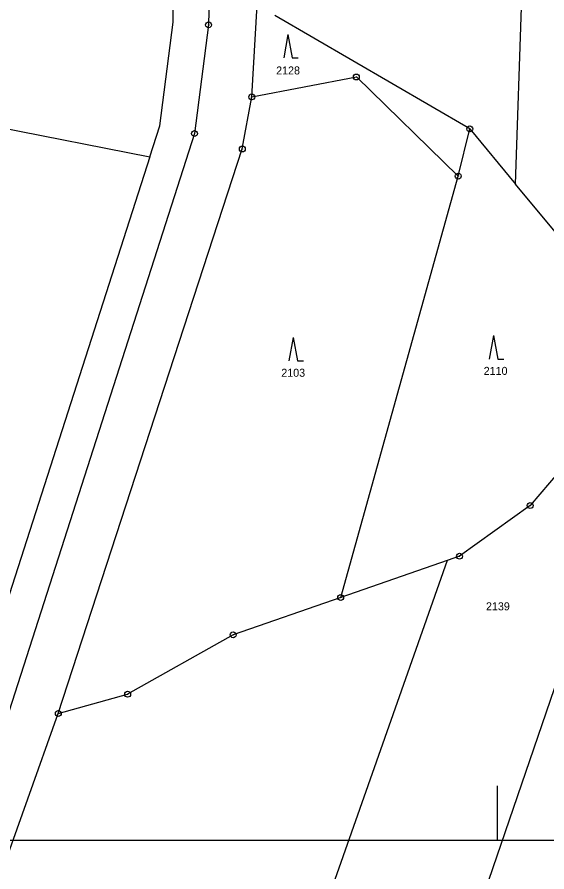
# Model space of a CAD drawing. Extents: x -566461 to -565198, y -1096301 to -1095707.
# Drawn here: x -565685.9 to -565595.9, y -1096156 to -1096010.8 of the extents above; entities that cross this region are included whole.
import ezdxf

# ---------------------------------------------------------------- set-up
doc = ezdxf.new("R2010")
doc.units = 0
for name, color, linetype in [('Vrstva 1', 7, 'Continuous'), ('Vrstva 18', 7, 'Continuous'), ('Vrstva 24', 7, 'Continuous'), ('Vrstva 25', 7, 'Continuous'), ('Vrstva 63', 7, 'Continuous')]:
    doc.layers.add(name, color=color, linetype=linetype)

msp = doc.modelspace()

# ---------------------------------------------------------------- linework, layer by layer
at = {"layer": 'Vrstva 1'}
for p, q in [((-565649.55, -1095869.85), (-565653.34, -1096012.12)), ((-565601.21, -1096039.18), (-565595.88, -1095884.74)), ((-565659.33, -1096011.65), (-565658.76, -1095921.2)), ((-565646, -1096024.36), (-565645.08, -1096008.78)), ((-565661.61, -1096029.27), (-565659.33, -1096011.65)), ((-565608.98, -1096029.79), (-565642.11, -1096010.51)), ((-565653.34, -1096012.12), (-565655.73, -1096030.58)), ((-565646, -1096024.36), (-565628.24, -1096020.97)), ((-565610.93, -1096037.81), (-565628.24, -1096020.97)), ((-565721.87, -1096022.99), (-565663.31, -1096034.56)), ((-565647.61, -1096033.2), (-565646, -1096024.36)), ((-565663.31, -1096034.56), (-565661.61, -1096029.27)), ((-565655.73, -1096030.58), (-565691.34, -1096141.44)), ((-565610.93, -1096037.81), (-565608.98, -1096029.79)), ((-565608.98, -1096029.79), (-565601.21, -1096039.18)), ((-565678.86, -1096129.12), (-565647.61, -1096033.2)), ((-565663.31, -1096034.56), (-565696.05, -1096136.4)), ((-565630.9, -1096109.42), (-565610.93, -1096037.81)), ((-565587.78, -1096055.41), (-565601.21, -1096039.18)), ((-565593.78, -1096088.03), (-565598.72, -1096093.8)), ((-565598.72, -1096093.8), (-565610.72, -1096102.41)), ((-565612.82, -1096103.14), (-565659.51, -1096235.93)), ((-565612.82, -1096103.14), (-565630.9, -1096109.42)), ((-565610.72, -1096102.41), (-565612.82, -1096103.14)), ((-565630.9, -1096109.42), (-565649.17, -1096115.77)), ((-565649.17, -1096115.77), (-565667.09, -1096125.86)), ((-565642.73, -1096265.59), (-565592.26, -1096117.99)), ((-565678.86, -1096129.12), (-565667.09, -1096125.86)), ((-565706.66, -1096206.91), (-565678.86, -1096129.12))]:
    msp.add_line(p, q, dxfattribs=at)
at = {"layer": 'Vrstva 24'}
for centre, radius in [((-565653.34, -1096012.12), 0.5), ((-565653.34, -1096012.12), 0.0327), ((-565628.24, -1096020.97), 0.5), ((-565628.24, -1096020.97), 0.0327), ((-565646, -1096024.36), 0.5), ((-565646, -1096024.36), 0.0327), ((-565655.73, -1096030.58), 0.5), ((-565655.73, -1096030.58), 0.0327), ((-565608.98, -1096029.79), 0.5), ((-565608.98, -1096029.79), 0.0327), ((-565647.61, -1096033.2), 0.5), ((-565647.61, -1096033.2), 0.0327), ((-565610.93, -1096037.81), 0.5), ((-565610.93, -1096037.81), 0.0327), ((-565598.72, -1096093.8), 0.5), ((-565598.72, -1096093.8), 0.0327), ((-565610.72, -1096102.41), 0.5), ((-565610.72, -1096102.41), 0.0327), ((-565630.9, -1096109.42), 0.5), ((-565630.9, -1096109.42), 0.0327), ((-565649.17, -1096115.77), 0.5), ((-565649.17, -1096115.77), 0.0327), ((-565667.09, -1096125.86), 0.5), ((-565667.09, -1096125.86), 0.0327), ((-565678.86, -1096129.12), 0.5), ((-565678.86, -1096129.12), 0.0327)]:
    msp.add_circle(centre, radius, dxfattribs=at)
at = {"layer": 'Vrstva 25'}
for p, q in [((-565639.85, -1096013.73), (-565640.58, -1096017.73)), ((-565639.85, -1096013.73), (-565639.12, -1096017.73)), ((-565639.12, -1096017.73), (-565638.12, -1096017.73)), ((-565638.96, -1096065.22), (-565639.7, -1096069.22)), ((-565638.96, -1096065.22), (-565638.23, -1096069.22)), ((-565604.93, -1096064.9), (-565605.67, -1096068.9)), ((-565604.93, -1096064.9), (-565604.2, -1096068.9)), ((-565638.23, -1096069.22), (-565637.23, -1096069.22)), ((-565604.2, -1096068.9), (-565603.2, -1096068.9))]:
    msp.add_line(p, q, dxfattribs=at)
at = {"layer": 'Vrstva 63'}
for p, q in [((-565604.24, -1096150.73), (-565604.24, -1096141.43)), ((-565499.24, -1096150.73), (-565867.22, -1096150.73))]:
    msp.add_line(p, q, dxfattribs=at)

# ---------------------------------------------------------------- texts
at = {"layer": 'Vrstva 18'}
for s, p in [('2128', (-565641.86, -1096020.54)), ('2103', (-565640.99, -1096071.91)), ('2110', (-565606.61, -1096071.59)), ('2139', (-565606.22, -1096111.6))]:
    msp.add_text(s, height=1.36, dxfattribs=at).set_placement(p)

doc.saveas('drawing.dxf')
